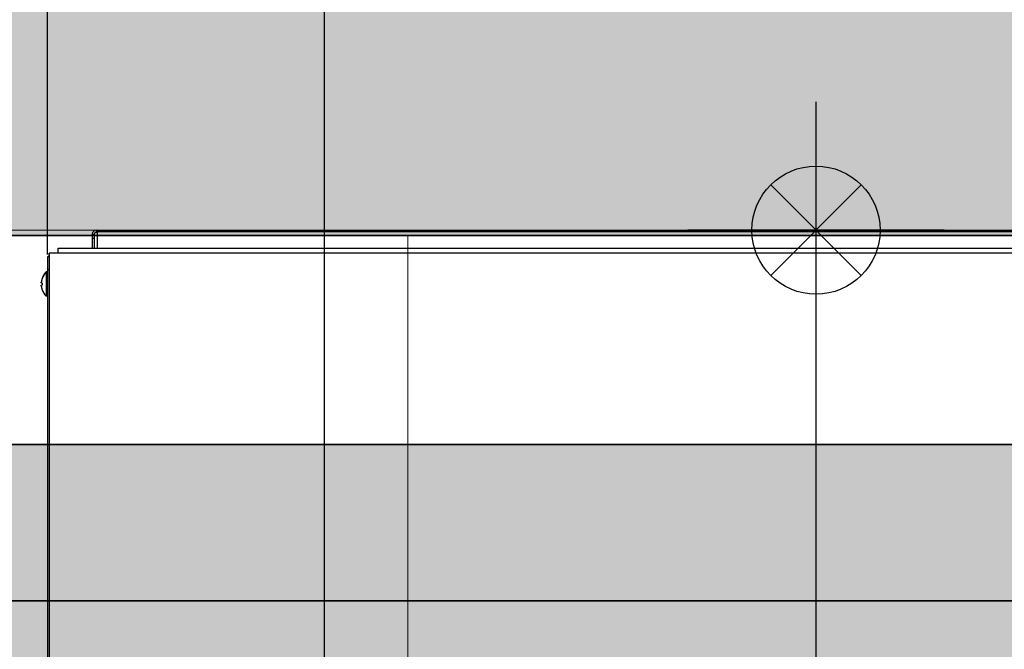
# Model space of a CAD drawing. Extents: x -459 to 541, y -543 to 550.
# Tile 416 of 577: x 65.86 to 73.55, y 383.75 to 388.66. Entities that reach past the tile are written whole.
import ezdxf
from ezdxf.lldxf.tags import DXFTag

# ---------------------------------------------------------------- set-up
doc = ezdxf.new("R2010")
doc.units = 0
doc.layers.get('0').update_dxf_attribs({"lineweight": 35})
doc.layers.get('DEFPOINTS').update_dxf_attribs({"lineweight": 25})
doc.layers.add('0-Shading', color=7, linetype='Continuous', lineweight=35)
doc.layers.add('5_UG-BESTAND', color=7, linetype='Continuous', lineweight=25)
for name, color, linetype, lineweight, true_color in [('ARRANGE', 1, 'Continuous', 25, 0xff0000), ('Ausgeblendet', 3, 'Continuous', 35, 0x00ff00), ('BASIS', 6, 'Center', 25, 0xff00ff), ('DETAIL', 5, 'Continuous', 25, 0x0000ff), ('H_Ruecklauf', 5, 'Continuous', 35, 0x0000ff), ('OUTLINE', 3, 'Continuous', 25, 0x00ff00), ('SERVICESPACE', 2, 'PHANTOM', 18, 0xffff00), ('SIZE_mm', 30, 'Continuous', 25, 0xff7f00), ('X_Schnittangaben', 7, 'Continuous', 25, 0xc0c0c0)]:
    doc.layers.add(name, color=color, linetype=linetype, lineweight=lineweight, true_color=true_color)
tags = doc.linetypes.add('Center', pattern=[1.5, 0.45, -0.5, 0.05, -0.5]).pattern_tags.tags
tags[10:11] = [DXFTag(74, 4), DXFTag(75, 0), DXFTag(340, '0'), DXFTag(46, 1.0), DXFTag(50, 0.0), DXFTag(44, 0.0), DXFTag(45, 0.0)]
tags[8:9] = [DXFTag(74, 4), DXFTag(75, 0), DXFTag(340, '0'), DXFTag(46, 1.0), DXFTag(50, 0.0), DXFTag(44, 0.0), DXFTag(45, 0.0)]
tags[6:7] = [DXFTag(74, 4), DXFTag(75, 0), DXFTag(340, '0'), DXFTag(46, 1.0), DXFTag(50, 0.0), DXFTag(44, 0.0), DXFTag(45, 0.0)]
tags[4:5] = [DXFTag(74, 4), DXFTag(75, 0), DXFTag(340, '0'), DXFTag(46, 1.0), DXFTag(50, 0.0), DXFTag(44, 0.0), DXFTag(45, 0.0)]
tags = doc.linetypes.add('PHANTOM', pattern=[2.5, 1.25, -0.25, 0.25, -0.25, 0.25, -0.25]).pattern_tags.tags
tags[14:15] = [DXFTag(74, 4), DXFTag(75, 0), DXFTag(340, '0'), DXFTag(46, 1.0), DXFTag(50, 0.0), DXFTag(44, 0.0), DXFTag(45, 0.0)]
tags[12:13] = [DXFTag(74, 4), DXFTag(75, 0), DXFTag(340, '0'), DXFTag(46, 1.0), DXFTag(50, 0.0), DXFTag(44, 0.0), DXFTag(45, 0.0)]
tags[10:11] = [DXFTag(74, 4), DXFTag(75, 0), DXFTag(340, '0'), DXFTag(46, 1.0), DXFTag(50, 0.0), DXFTag(44, 0.0), DXFTag(45, 0.0)]
tags[8:9] = [DXFTag(74, 4), DXFTag(75, 0), DXFTag(340, '0'), DXFTag(46, 1.0), DXFTag(50, 0.0), DXFTag(44, 0.0), DXFTag(45, 0.0)]
tags[6:7] = [DXFTag(74, 4), DXFTag(75, 0), DXFTag(340, '0'), DXFTag(46, 1.0), DXFTag(50, 0.0), DXFTag(44, 0.0), DXFTag(45, 0.0)]
tags[4:5] = [DXFTag(74, 4), DXFTag(75, 0), DXFTag(340, '0'), DXFTag(46, 1.0), DXFTag(50, 0.0), DXFTag(44, 0.0), DXFTag(45, 0.0)]
tags = doc.linetypes.add('STRICHPUNKT2', pattern=[12.7, 6.35, -3.175, 0, -3.175]).pattern_tags.tags
tags[10:11] = [DXFTag(74, 4), DXFTag(75, 0), DXFTag(340, '0'), DXFTag(46, 0.0), DXFTag(50, 0.0), DXFTag(44, 0.0), DXFTag(45, 0.0)]
tags[8:9] = [DXFTag(74, 4), DXFTag(75, 0), DXFTag(340, '0'), DXFTag(46, 0.0), DXFTag(50, 0.0), DXFTag(44, 0.0), DXFTag(45, 0.0)]
tags[6:7] = [DXFTag(74, 4), DXFTag(75, 0), DXFTag(340, '0'), DXFTag(46, 0.0), DXFTag(50, 0.0), DXFTag(44, 0.0), DXFTag(45, 0.0)]
tags[4:5] = [DXFTag(74, 4), DXFTag(75, 0), DXFTag(340, '0'), DXFTag(46, 0.0), DXFTag(50, 0.0), DXFTag(44, 0.0), DXFTag(45, 0.0)]
tags = doc.linetypes.add('STRICHPUNKT2_S5', pattern=[0.01, 0.008, -0.001, 0, -0.001]).pattern_tags.tags
tags[10:11] = [DXFTag(74, 4), DXFTag(75, 0), DXFTag(340, '0'), DXFTag(46, 1.0), DXFTag(50, 0.0), DXFTag(44, 0.0), DXFTag(45, 0.0)]
tags[8:9] = [DXFTag(74, 4), DXFTag(75, 0), DXFTag(340, '0'), DXFTag(46, 1.0), DXFTag(50, 0.0), DXFTag(44, 0.0), DXFTag(45, 0.0)]
tags[6:7] = [DXFTag(74, 4), DXFTag(75, 0), DXFTag(340, '0'), DXFTag(46, 1.0), DXFTag(50, 0.0), DXFTag(44, 0.0), DXFTag(45, 0.0)]
tags[4:5] = [DXFTag(74, 4), DXFTag(75, 0), DXFTag(340, '0'), DXFTag(46, 1.0), DXFTag(50, 0.0), DXFTag(44, 0.0), DXFTag(45, 0.0)]

# ---------------------------------------------------------------- blocks, each defined once
blk = doc.blocks.new('Shading-A07ALAKV1N', base_point=(152.5692, 260.2956))
at = {"layer": '0-Shading', "color": 174, "true_color": 0x000090}
blk.add_solid([(81.0902, 385.3474), (61.4599, 385.3474), (81.2121, 385.3058), (61.4599, 385.3058)], dxfattribs=at)
at = {"layer": '0-Shading', "color": 174, "true_color": 0x0000b0}
blk.add_solid([(81.2121, 385.3058), (61.4599, 385.3058), (81.434, 385.1839), (61.4599, 385.1839)], dxfattribs=at)
at = {"layer": '0-Shading', "color": 172, "true_color": 0x0000cd}
blk.add_solid([(81.434, 385.1839), (61.4599, 385.1839), (81.7408, 384.99), (61.4599, 384.99)], dxfattribs=at)
at = {"layer": '0-Shading', "color": 172, "true_color": 0x0000e4}
blk.add_solid([(81.7408, 384.99), (61.4599, 384.99), (82.1117, 384.7373), (61.4599, 384.7373)], dxfattribs=at)
at = {"layer": '0-Shading', "color": 5, "true_color": 0x0000f5}
for points in [[(82.1117, 384.7373), (61.4599, 384.7373), (82.5213, 384.4431), (61.4599, 384.4431)], [(83.7016, 383.5173), (83.3443, 383.8116), (61.4599, 383.6858), (61.4599, 383.8116)]]:
    blk.add_solid(points, dxfattribs=at)
at = {"layer": '0-Shading', "color": 5, "true_color": 0x0000fd}
for points in [[(82.5213, 384.4431), (61.4599, 384.4431), (82.9417, 384.1273), (61.4599, 384.1273)], [(82.9417, 384.1273), (61.4599, 384.1273), (83.3443, 383.8116), (61.4599, 383.8116)]]:
    blk.add_solid(points, dxfattribs=at)
blk = doc.blocks.new('Schnitt-A07ALAQV1N', base_point=(-235.1703, 202.9979))
at = {"color": 0, "linetype": 'ByBlock', "lineweight": -2, "ltscale": 0.25}
blk.add_line((68.2409, 361.625), (68.2409, 409.4695), dxfattribs=at)
blk = doc.blocks.new('Referenz-A07ALAR41N', base_point=(-170.8075, 0))
at = {"layer": '5_UG-BESTAND', "color": 0, "lineweight": 35}
blk.add_line((22.4885, 386.9769), (92.4468, 386.9769), dxfattribs=at)
at = {"layer": '5_UG-BESTAND', "color": 0, "linetype": 'STRICHPUNKT2_S5', "lineweight": 13, "ltscale": 0.13}
blk.add_line((68.8925, 323.748), (68.8925, 386.9769), dxfattribs=at)
at = {"layer": 'Ausgeblendet', "color": 0, "linetype": 'Continuous', "lineweight": 13, "ltscale": 0.13}
for points in [[(24.684, 386.9769), (24.684, 396.9546), (92.4468, 386.9769)], [(92.4468, 386.9769), (24.684, 396.9546), (92.4468, 396.9546)]]:
    blk.add_solid(points, dxfattribs=at)
blk = doc.blocks.new('Spline-A07ALB6K1N', base_point=(66.031, 386.6102))
at = {"color": 0, "linetype": 'ByBlock', "lineweight": -2, "ltscale": 0.25}
for p, q in [((66.031, 386.6111), (66.0311, 386.6116)), ((66.031, 386.6106), (66.031, 386.6111)), ((66.031, 386.6102), (66.031, 386.6106)), ((66.0311, 386.6125), (66.0312, 386.613)), ((66.0311, 386.612), (66.0311, 386.6125)), ((66.0311, 386.6116), (66.0311, 386.612))]:
    blk.add_line(p, q, dxfattribs=at)
blk = doc.blocks.new('Kreis-A07ALB6M1N', base_point=(66.0349, 386.5913))
at = {"color": 0, "linetype": 'ByBlock', "lineweight": -2, "ltscale": 0.25}
blk.add_ellipse((66.0458, 386.542), major_axis=(-0.0096, 0.0496), ratio=1, start_param=0, end_param=0.023579, dxfattribs=at)
blk = doc.blocks.new('Spline-A07ALB6S1N', base_point=(66.031, 386.5808))
at = {"color": 0, "linetype": 'ByBlock', "lineweight": -2, "ltscale": 0.25}
for p, q in [((66.031, 386.5868), (66.0311, 386.5872)), ((66.031, 386.5863), (66.031, 386.5868)), ((66.031, 386.5859), (66.031, 386.5863)), ((66.031, 386.5854), (66.031, 386.5859)), ((66.0311, 386.5847), (66.031, 386.5854)), ((66.0311, 386.5872), (66.0312, 386.5876)), ((66.0311, 386.5839), (66.0311, 386.5847)), ((66.0311, 386.5831), (66.0311, 386.5839)), ((66.0312, 386.5823), (66.0311, 386.5831)), ((66.0312, 386.5876), (66.0313, 386.5881)), ((66.0313, 386.5816), (66.0312, 386.5823)), ((66.0313, 386.5808), (66.0313, 386.5816))]:
    blk.add_line(p, q, dxfattribs=at)
blk = doc.blocks.new('Kreis-A07ALB781N', base_point=(66.0313, 386.6169))
at = {"color": 0, "linetype": 'ByBlock', "lineweight": -2, "ltscale": 0.25}
blk.add_ellipse((66.0956, 386.6096), major_axis=(-0.0641, 0.0091), ratio=1, start_param=0, end_param=0.028186, dxfattribs=at)
blk = doc.blocks.new('Kreis-A07ALB7E1N', base_point=(66.0316, 386.6167))
at = {"color": 0, "linetype": 'ByBlock', "lineweight": -2, "ltscale": 0.25}
blk.add_ellipse((66.16, 386.5984), major_axis=(-0.1271, 0.0259), ratio=1, start_param=0, end_param=0.060046, dxfattribs=at)
blk = doc.blocks.new('Spline-A07ALB7K1N', base_point=(66.0312, 386.6129))
at = {"color": 0, "linetype": 'ByBlock', "lineweight": -2, "ltscale": 0.25}
for p, q in [((66.0312, 386.6136), (66.0313, 386.6142)), ((66.0312, 386.613), (66.0312, 386.6136)), ((66.0313, 386.6148), (66.0314, 386.6154)), ((66.0313, 386.6142), (66.0313, 386.6148)), ((66.0314, 386.6154), (66.0315, 386.616)), ((66.0315, 386.616), (66.0316, 386.6167))]:
    blk.add_line(p, q, dxfattribs=at)
blk = doc.blocks.new('Kreis-A07ALB821N', base_point=(66.0343, 386.6324))
at = {"color": 0, "linetype": 'ByBlock', "lineweight": -2, "ltscale": 0.25}
blk.add_ellipse((66.1599, 386.6004), major_axis=(-0.1251, 0.034), ratio=1, start_param=0, end_param=0.016213, dxfattribs=at)
blk = doc.blocks.new('Kreis-A07ALB8A1N', base_point=(66.033, 386.5667))
at = {"color": 0, "linetype": 'ByBlock', "lineweight": -2, "ltscale": 0.25}
blk.add_ellipse((66.1599, 386.5972), major_axis=(-0.1269, -0.0264), ratio=1, start_param=0, end_param=0.032019, dxfattribs=at)
blk = doc.blocks.new('Spline-A07ALB8E1N', base_point=(66.0316, 386.6058))
at = {"color": 0, "linetype": 'ByBlock', "lineweight": -2, "ltscale": 0.25}
for p, q in [((66.0322, 386.607), (66.0316, 386.6073)), ((66.0329, 386.6068), (66.0322, 386.607)), ((66.0335, 386.6066), (66.0329, 386.6068)), ((66.0342, 386.6065), (66.0335, 386.6066)), ((66.0348, 386.6063), (66.0342, 386.6065)), ((66.0355, 386.6062), (66.0348, 386.6063)), ((66.0358, 386.6061), (66.0355, 386.6062)), ((66.0361, 386.606), (66.0358, 386.6061)), ((66.0365, 386.606), (66.0361, 386.606)), ((66.0368, 386.6059), (66.0365, 386.606)), ((66.0371, 386.6059), (66.0368, 386.6059)), ((66.0374, 386.6058), (66.0371, 386.6059))]:
    blk.add_line(p, q, dxfattribs=at)
blk = doc.blocks.new('Kreis-A07ALB8W1N', base_point=(66.0343, 386.6304))
at = {"color": 0, "linetype": 'ByBlock', "lineweight": -2, "ltscale": 0.25}
blk.add_ellipse((66.1599, 386.5984), major_axis=(-0.1251, 0.034), ratio=1, start_param=0, end_param=0.016213, dxfattribs=at)
blk = doc.blocks.new('DWGOBJEKT-A07ALB8Y1N', base_point=(65.9798, 386.8099))
at = {"color": 0, "linetype": 'ByBlock', "lineweight": -2, "ltscale": 0.25}
blk.add_line((66.0799, 386.8299), (66.0799, 391.2207), dxfattribs=at)
at = {"layer": 'DEFPOINTS', "linetype": 'ByBlock', "lineweight": -2, "ltscale": 0.25}
blk.add_line((66.0799, 386.8099), (66.0799, 386.8099), dxfattribs=at)
blk = doc.blocks.new('Kreis-A07ALB941N', base_point=(66.031, 386.6097))
at = {"color": 0, "linetype": 'ByBlock', "lineweight": -2, "ltscale": 0.25}
blk.add_ellipse((66.052, 386.6102), major_axis=(-0.021, 0), ratio=1, start_param=0, end_param=0.021646, dxfattribs=at)
blk = doc.blocks.new('Spline-A07ALB9G1N', base_point=(66.0322, 386.5886))
at = {"color": 0, "linetype": 'ByBlock', "lineweight": -2, "ltscale": 0.25}
for p, q in [((66.0328, 386.5888), (66.0322, 386.5886)), ((66.0334, 386.589), (66.0328, 386.5888)), ((66.034, 386.5891), (66.0334, 386.589)), ((66.0346, 386.5893), (66.034, 386.5891)), ((66.0352, 386.5894), (66.0346, 386.5893)), ((66.0358, 386.5895), (66.0352, 386.5894)), ((66.0361, 386.5896), (66.0358, 386.5895)), ((66.0363, 386.5896), (66.0361, 386.5896)), ((66.0366, 386.5897), (66.0363, 386.5896)), ((66.0369, 386.5897), (66.0366, 386.5897)), ((66.0371, 386.5898), (66.0369, 386.5897)), ((66.0374, 386.5898), (66.0371, 386.5898))]:
    blk.add_line(p, q, dxfattribs=at)
blk = doc.blocks.new('Kreis-A07ALB9K1N', base_point=(66.0368, 386.641))
at = {"color": 0, "linetype": 'ByBlock', "lineweight": -2, "ltscale": 0.25}
blk.add_ellipse((66.1599, 386.6005), major_axis=(-0.1225, 0.0424), ratio=1, start_param=0, end_param=0.014682, dxfattribs=at)
blk = doc.blocks.new('Kreis-A07ALB9O1N', base_point=(66.0348, 386.6344))
at = {"color": 0, "linetype": 'ByBlock', "lineweight": -2, "ltscale": 0.25}
blk.add_ellipse((66.16, 386.6004), major_axis=(-0.124, 0.0382), ratio=1, start_param=0, end_param=0.033386, dxfattribs=at)
blk = doc.blocks.new('Kreis-A07ALBAI1N', base_point=(66.0338, 386.6303))
at = {"color": 0, "linetype": 'ByBlock', "lineweight": -2, "ltscale": 0.25}
blk.add_ellipse((66.1599, 386.6004), major_axis=(-0.1256, 0.0319), ratio=1, start_param=0, end_param=0.016279, dxfattribs=at)
blk = doc.blocks.new('Kreis hochgezogen-A07ALBB41N', base_point=(71.5797, 386.5191))
at = {"color": 0, "linetype": 'ByBlock', "lineweight": -2, "ltscale": 0.25}
blk.add_circle((72.0799, 387.0193), 0.5002, dxfattribs=at)
blk = doc.blocks.new('Kreis-A07ALBBG1N', base_point=(66.0329, 386.6243))
at = {"color": 0, "linetype": 'ByBlock', "lineweight": -2, "ltscale": 0.25}
blk.add_ellipse((66.1597, 386.5985), major_axis=(-0.1264, 0.0275), ratio=1, start_param=0, end_param=0.013486, dxfattribs=at)
blk = doc.blocks.new('Kreis-A07ALBBK1N', base_point=(66.0371, 386.6408))
at = {"color": 0, "linetype": 'ByBlock', "lineweight": -2, "ltscale": 0.25}
blk.add_ellipse((66.1603, 386.5978), major_axis=(-0.0905, 0.094), ratio=1, start_param=0, end_param=0.468732, dxfattribs=at)
blk = doc.blocks.new('Kreis-A07ALBBU1N', base_point=(66.0316, 386.6187))
at = {"color": 0, "linetype": 'ByBlock', "lineweight": -2, "ltscale": 0.25}
blk.add_ellipse((66.16, 386.6004), major_axis=(-0.1271, 0.0259), ratio=1, start_param=0, end_param=0.060046, dxfattribs=at)
blk = doc.blocks.new('Kreis-A07ALBCI1N', base_point=(66.0361, 386.5916))
at = {"color": 0, "linetype": 'ByBlock', "lineweight": -2, "ltscale": 0.25}
blk.add_ellipse((66.049, 386.5256), major_axis=(-0.0117, 0.0662), ratio=1, start_param=0, end_param=0.017822, dxfattribs=at)
blk = doc.blocks.new('Kreis-A07ALBCW1N', base_point=(66.0313, 386.5789))
at = {"color": 0, "linetype": 'ByBlock', "lineweight": -2, "ltscale": 0.25}
blk.add_ellipse((66.0955, 386.588), major_axis=(-0.0642, -0.0072), ratio=1, start_param=0, end_param=0.028889, dxfattribs=at)
blk = doc.blocks.new('Kreis-A07ALBDI1N', base_point=(66.0339, 386.5911))
at = {"color": 0, "linetype": 'ByBlock', "lineweight": -2, "ltscale": 0.25}
blk.add_ellipse((66.0427, 386.5559), major_axis=(-0.0077, 0.0354), ratio=1, start_param=0, end_param=0.029458, dxfattribs=at)
blk = doc.blocks.new('Kreis-A07ALBDU1N', base_point=(66.0348, 386.6324))
at = {"color": 0, "linetype": 'ByBlock', "lineweight": -2, "ltscale": 0.25}
blk.add_ellipse((66.16, 386.5984), major_axis=(-0.1226, 0.0424), ratio=1, start_param=0, end_param=0.067949, dxfattribs=at)
blk = doc.blocks.new('Kreis-A07ALBDY1N', base_point=(66.428, 386.9872))
at = {"color": 0, "linetype": 'ByBlock', "lineweight": -2, "ltscale": 0.25}
blk.add_ellipse((66.46, 386.9873), major_axis=(0, 0.032), ratio=1, start_param=0, end_param=1.570796, dxfattribs=at)
blk = doc.blocks.new('Kreis-A07ALBE21N', base_point=(66.0338, 386.6283))
at = {"color": 0, "linetype": 'ByBlock', "lineweight": -2, "ltscale": 0.25}
blk.add_ellipse((66.1599, 386.5984), major_axis=(-0.1256, 0.0319), ratio=1, start_param=0, end_param=0.016279, dxfattribs=at)
blk = doc.blocks.new('Kreis-A07ALBEC1N', base_point=(66.0333, 386.626))
at = {"color": 0, "linetype": 'ByBlock', "lineweight": -2, "ltscale": 0.25}
blk.add_ellipse((66.1598, 386.5985), major_axis=(-0.126, 0.0298), ratio=1, start_param=0, end_param=0.018082, dxfattribs=at)
blk = doc.blocks.new('Kreis-A07ALBF21N', base_point=(66.444, 386.9872))
at = {"color": 0, "linetype": 'ByBlock', "lineweight": -2, "ltscale": 0.25}
blk.add_ellipse((66.46, 386.9873), major_axis=(0, 0.016), ratio=1, start_param=0, end_param=1.570796, dxfattribs=at)
blk = doc.blocks.new('Kreis-A07ALBF81N', base_point=(66.0316, 386.5749))
at = {"color": 0, "linetype": 'ByBlock', "lineweight": -2, "ltscale": 0.25}
blk.add_ellipse((66.1599, 386.5972), major_axis=(-0.1283, -0.0182), ratio=1, start_param=0, end_param=0.032034, dxfattribs=at)
blk = doc.blocks.new('Spline-A07ALBFA1N', base_point=(66.0313, 386.6073))
at = {"color": 0, "linetype": 'ByBlock', "lineweight": -2, "ltscale": 0.25}
for p, q in [((66.0314, 386.6075), (66.0313, 386.6076)), ((66.0314, 386.6074), (66.0314, 386.6075)), ((66.0314, 386.6075), (66.0314, 386.6075)), ((66.0314, 386.6075), (66.0314, 386.6075)), ((66.0315, 386.6074), (66.0314, 386.6074)), ((66.0314, 386.6074), (66.0314, 386.6074)), ((66.0314, 386.6074), (66.0314, 386.6074)), ((66.0315, 386.6073), (66.0315, 386.6074)), ((66.0316, 386.6073), (66.0315, 386.6073)), ((66.0315, 386.6073), (66.0315, 386.6073)), ((66.0315, 386.6073), (66.0315, 386.6073)), ((66.0315, 386.6073), (66.0315, 386.6073))]:
    blk.add_line(p, q, dxfattribs=at)
blk = doc.blocks.new('Kreis-A07ALBFC1N', base_point=(66.428, 386.9872))
at = {"color": 0, "linetype": 'ByBlock', "lineweight": -2, "ltscale": 0.25}
blk.add_ellipse((66.46, 386.9873), major_axis=(0, 0.032), ratio=1, start_param=0, end_param=1.570796, dxfattribs=at)
blk = doc.blocks.new('Kreis-A07ALBFS1N', base_point=(66.0311, 386.6086))
at = {"color": 0, "linetype": 'ByBlock', "lineweight": -2, "ltscale": 0.25}
blk.add_ellipse((66.0414, 386.6097), major_axis=(-0.0104, -0.0007), ratio=1, start_param=0, end_param=0.038075, dxfattribs=at)
blk = doc.blocks.new('Kreis-A07ALBG41N', base_point=(66.0371, 386.6428))
at = {"color": 0, "linetype": 'ByBlock', "lineweight": -2, "ltscale": 0.25}
blk.add_ellipse((66.1603, 386.5998), major_axis=(-0.0905, 0.094), ratio=1, start_param=0, end_param=0.468732, dxfattribs=at)
blk = doc.blocks.new('Kreis-A07ALBGO1N', base_point=(66.0371, 386.5038))
at = {"color": 0, "linetype": 'ByBlock', "lineweight": -2, "ltscale": 0.25}
blk.add_ellipse((66.1603, 386.5978), major_axis=(-0.1232, -0.043), ratio=1, start_param=0, end_param=0.468732, dxfattribs=at)
blk = doc.blocks.new('Spline-A07ALBHA1N', base_point=(66.0322, 386.5906))
at = {"color": 0, "linetype": 'ByBlock', "lineweight": -2, "ltscale": 0.25}
for p, q in [((66.0325, 386.5907), (66.0322, 386.5906)), ((66.0328, 386.5908), (66.0325, 386.5907)), ((66.0331, 386.5909), (66.0328, 386.5908)), ((66.0333, 386.5909), (66.0331, 386.5909)), ((66.0336, 386.591), (66.0333, 386.5909)), ((66.0339, 386.5911), (66.0336, 386.591))]:
    blk.add_line(p, q, dxfattribs=at)
blk = doc.blocks.new('Kreis-A07ALBI61N', base_point=(66.036, 386.6385))
at = {"color": 0, "linetype": 'ByBlock', "lineweight": -2, "ltscale": 0.25}
blk.add_ellipse((66.16, 386.6004), major_axis=(-0.1232, 0.0406), ratio=1, start_param=0, end_param=0.019898, dxfattribs=at)
blk = doc.blocks.new('Kreis-A07ALBIA1N', base_point=(66.0361, 386.5548))
at = {"color": 0, "linetype": 'ByBlock', "lineweight": -2, "ltscale": 0.25}
blk.add_ellipse((66.1599, 386.5972), major_axis=(-0.1238, -0.0384), ratio=1, start_param=0, end_param=0.032025, dxfattribs=at)
blk = doc.blocks.new('Kreis-A07ALBIM1N', base_point=(66.0349, 386.5587))
at = {"color": 0, "linetype": 'ByBlock', "lineweight": -2, "ltscale": 0.25}
blk.add_ellipse((66.16, 386.5972), major_axis=(-0.125, -0.0345), ratio=1, start_param=0, end_param=0.031989, dxfattribs=at)
blk = doc.blocks.new('Spline-A07ALBJ01N', base_point=(66.031, 386.5863))
at = {"color": 0, "linetype": 'ByBlock', "lineweight": -2, "ltscale": 0.25}
for p, q in [((66.031, 386.5879), (66.0311, 386.5883)), ((66.031, 386.5875), (66.031, 386.5879)), ((66.031, 386.5871), (66.031, 386.5875)), ((66.031, 386.5867), (66.031, 386.5871)), ((66.0311, 386.5863), (66.031, 386.5867)), ((66.0311, 386.5894), (66.0312, 386.5896)), ((66.0311, 386.5892), (66.0311, 386.5894)), ((66.0311, 386.5889), (66.0311, 386.5892)), ((66.0311, 386.5887), (66.0311, 386.5889)), ((66.0311, 386.5883), (66.0311, 386.5887)), ((66.0312, 386.5896), (66.0313, 386.5899)), ((66.0313, 386.5899), (66.0313, 386.5901))]:
    blk.add_line(p, q, dxfattribs=at)
blk = doc.blocks.new('Kreis-A07ALBJ61N', base_point=(66.0322, 386.5708))
at = {"color": 0, "linetype": 'ByBlock', "lineweight": -2, "ltscale": 0.25}
blk.add_ellipse((66.1599, 386.5972), major_axis=(-0.1277, -0.0223), ratio=1, start_param=0, end_param=0.031994, dxfattribs=at)
blk = doc.blocks.new('Kreis-A07ALBJW1N', base_point=(66.0339, 386.5627))
at = {"color": 0, "linetype": 'ByBlock', "lineweight": -2, "ltscale": 0.25}
blk.add_ellipse((66.1599, 386.5972), major_axis=(-0.126, -0.0304), ratio=1, start_param=0, end_param=0.032017, dxfattribs=at)
blk = doc.blocks.new('Kreis-A07ALBKU1N', base_point=(66.0329, 386.6263))
at = {"color": 0, "linetype": 'ByBlock', "lineweight": -2, "ltscale": 0.25}
blk.add_ellipse((66.1597, 386.6005), major_axis=(-0.1264, 0.0275), ratio=1, start_param=0, end_param=0.013486, dxfattribs=at)
blk = doc.blocks.new('Kreis-A07ALBKW1N', base_point=(66.0333, 386.628))
at = {"color": 0, "linetype": 'ByBlock', "lineweight": -2, "ltscale": 0.25}
blk.add_ellipse((66.1598, 386.6005), major_axis=(-0.126, 0.0298), ratio=1, start_param=0, end_param=0.018082, dxfattribs=at)
blk = doc.blocks.new('Spline-A07ALBL21N', base_point=(66.0313, 386.5881))
at = {"color": 0, "linetype": 'ByBlock', "lineweight": -2, "ltscale": 0.25}
for p, q in [((66.0313, 386.5881), (66.0314, 386.5881)), ((66.0314, 386.5882), (66.0315, 386.5883)), ((66.0314, 386.5881), (66.0314, 386.5882)), ((66.0314, 386.5882), (66.0314, 386.5882)), ((66.0314, 386.5882), (66.0314, 386.5882)), ((66.0314, 386.5882), (66.0314, 386.5882)), ((66.0314, 386.5881), (66.0314, 386.5881)), ((66.0315, 386.5883), (66.0315, 386.5883)), ((66.0315, 386.5883), (66.0315, 386.5883)), ((66.0315, 386.5883), (66.0315, 386.5883)), ((66.0315, 386.5883), (66.0315, 386.5883)), ((66.0315, 386.5883), (66.0316, 386.5883))]:
    blk.add_line(p, q, dxfattribs=at)
blk = doc.blocks.new('Spline-A07ALBL81N', base_point=(66.0313, 386.5901))
at = {"color": 0, "linetype": 'ByBlock', "lineweight": -2, "ltscale": 0.25}
for p, q in [((66.0313, 386.5901), (66.0314, 386.5901)), ((66.0314, 386.5902), (66.0315, 386.5903)), ((66.0314, 386.5901), (66.0314, 386.5902)), ((66.0314, 386.5902), (66.0314, 386.5902)), ((66.0314, 386.5902), (66.0314, 386.5902)), ((66.0314, 386.5901), (66.0314, 386.5901)), ((66.0315, 386.5903), (66.0315, 386.5903)), ((66.0315, 386.5903), (66.0315, 386.5903)), ((66.0315, 386.5903), (66.0315, 386.5903)), ((66.0315, 386.5903), (66.0315, 386.5903)), ((66.0315, 386.5903), (66.0315, 386.5903)), ((66.0315, 386.5903), (66.0316, 386.5903))]:
    blk.add_line(p, q, dxfattribs=at)
blk = doc.blocks.new('Kreis-A07ALBLM1N', base_point=(66.0371, 386.5898))
at = {"color": 0, "linetype": 'ByBlock', "lineweight": -2, "ltscale": 0.25}
blk.add_ellipse((66.1603, 386.5978), major_axis=(-0.1229, 0.008), ratio=1, start_param=0, end_param=0.130005, dxfattribs=at)
blk = doc.blocks.new('Rohr - 1703-A07ALBMW1N', base_point=(59.63, 333.5852))
at = {"color": 0, "linetype": 'ByBlock', "lineweight": -2, "ltscale": 0.35}
blk.add_line((62.1871, 384.1273), (89.4695, 384.1273), dxfattribs=at)
blk = doc.blocks.new('Geometrie-A07ALC2E1N', base_point=(-101.2514, 241.343))
at = {"layer": 'H_Ruecklauf', "lineweight": -2}
blk.add_line((87.6395, 385.3473), (61.46, 385.3473), dxfattribs=at)

msp = doc.modelspace()

# ---------------------------------------------------------------- linework, layer by layer
at = {"layer": 'ARRANGE', "ltscale": 0.25}
for p, q in [((71.7262, 386.6656), (72.4335, 387.3729)), ((72.4335, 387.3729), (71.7262, 386.6656)), ((71.7262, 387.3729), (72.4335, 386.6656)), ((72.4335, 386.6656), (71.7262, 387.3729)), ((71.7262, 387.3729), (71.7262, 387.3729)), ((72.4335, 387.3729), (72.4335, 387.3729)), ((71.7262, 386.6656), (71.7262, 386.6656)), ((72.4335, 386.6656), (72.4335, 386.6656))]:
    msp.add_line(p, q, dxfattribs=at)
at = {"layer": 'BASIS', "ltscale": 0.25}
for p, q in [((72.0799, 388.0196), (72.0799, 379.0166)), ((73.0802, 387.0193), (71.0795, 387.0193))]:
    msp.add_line(p, q, dxfattribs=at)
at = {"layer": 'DETAIL', "ltscale": 0.25}
for p, q in [((66.428, 386.9873), (66.428, 386.8799)), ((66.428, 386.9873), (66.444, 386.9873)), ((66.444, 386.9552), (66.428, 386.9552)), ((66.444, 386.9873), (66.444, 386.8799)), ((66.46, 387.0193), (66.46, 387.0033)), ((66.46, 387.0193), (77.4997, 387.0193)), ((66.46, 387.0033), (66.468, 387.0033)), ((66.468, 387.0193), (66.468, 386.8799)), ((66.468, 387.0099), (77.4917, 387.0099)), ((66.1619, 386.8399), (66.1619, 386.8799)), ((66.1619, 386.8799), (78.0659, 386.8799)), ((66.0799, 386.8099), (66.0799, 380.1957)), ((66.0919, 386.8099), (66.0799, 386.8099)), ((78.0659, 386.8399), (66.0919, 386.8399)), ((66.0919, 386.8399), (66.0919, 380.6078)), ((66.0374, 386.6428), (66.0371, 386.6428)), ((66.0374, 386.6408), (66.0371, 386.6408)), ((66.0799, 386.6938), (66.0699, 386.6938)), ((66.0699, 386.6938), (66.0699, 386.5038)), ((66.0799, 386.6918), (66.0699, 386.6918)), ((66.0919, 386.7098), (66.0799, 386.7098)), ((66.0311, 386.609), (66.031, 386.6097)), ((66.0312, 386.6081), (66.0311, 386.6086)), ((66.0313, 386.6077), (66.0312, 386.6081)), ((66.0313, 386.6076), (66.0313, 386.6077)), ((66.0322, 386.5906), (66.0316, 386.5903)), ((66.0322, 386.5886), (66.0316, 386.5883)), ((66.0374, 386.5548), (66.0371, 386.5548)), ((66.0799, 386.5038), (66.0699, 386.5038))]:
    msp.add_line(p, q, dxfattribs=at)
at = {"layer": 'OUTLINE', "ltscale": 0.25}
for p, q in [((66.428, 386.9873), (66.428, 386.8799)), ((66.46, 387.0193), (77.4997, 387.0193)), ((66.1619, 386.8799), (66.428, 386.8799)), ((66.1619, 386.8399), (66.1619, 386.8799)), ((66.0799, 386.8099), (66.0799, 380.1957)), ((66.0919, 386.8099), (66.0799, 386.8099)), ((66.1619, 386.8399), (66.0919, 386.8399)), ((66.0919, 386.8399), (66.0919, 386.8099)), ((66.0919, 386.8099), (66.0919, 386.8399)), ((66.0919, 386.8399), (66.0919, 386.8399)), ((66.0919, 386.8099), (66.0919, 386.8099))]:
    msp.add_line(p, q, dxfattribs=at)
at = {"layer": 'SERVICESPACE', "ltscale": 0.18}
msp.add_line((63.0769, 387.0193), (81.0829, 387.0193), dxfattribs=at)

# ---------------------------------------------------------------- block references
at = {"color": 251, "lineweight": 25, "ltscale": 0.25, "true_color": 0x585858}
msp.add_blockref('Referenz-A07ALAR41N', (-170.8075, 0), dxfattribs=at)
msp.add_blockref('Shading-A07ALAKV1N', (152.5692, 260.2956))
at = {"linetype": 'Continuous', "ltscale": 0.35}
msp.add_blockref('Geometrie-A07ALC2E1N', (-101.2514, 241.343), dxfattribs=at)
at = {"layer": 'ARRANGE', "ltscale": 0.25}
msp.add_blockref('Kreis hochgezogen-A07ALBB41N', (71.5797, 386.5191), dxfattribs=at)
at = {"layer": 'DETAIL', "ltscale": 0.25}
for name, p in [('Kreis-A07ALBFC1N', (66.428, 386.9872)), ('Kreis-A07ALBF21N', (66.444, 386.9872)), ('Kreis-A07ALBDU1N', (66.0348, 386.6324)), ('Kreis-A07ALB9O1N', (66.0348, 386.6344)), ('Kreis-A07ALBI61N', (66.036, 386.6385)), ('Kreis-A07ALB9K1N', (66.0368, 386.641)), ('Kreis-A07ALBG41N', (66.0371, 386.6428)), ('Kreis-A07ALBBK1N', (66.0371, 386.6408)), ('Spline-A07ALB6K1N', (66.031, 386.6102)), ('Kreis-A07ALB941N', (66.031, 386.6097)), ('Spline-A07ALBJ01N', (66.031, 386.5863)), ('Spline-A07ALB6S1N', (66.031, 386.5808)), ('Kreis-A07ALBFS1N', (66.0311, 386.6086)), ('Spline-A07ALB7K1N', (66.0312, 386.6129)), ('Kreis-A07ALB781N', (66.0313, 386.6169)), ('Spline-A07ALBFA1N', (66.0313, 386.6073)), ('Spline-A07ALBL81N', (66.0313, 386.5901)), ('Spline-A07ALBL21N', (66.0313, 386.5881)), ('Kreis-A07ALBCW1N', (66.0313, 386.5789)), ('Kreis-A07ALBBU1N', (66.0316, 386.6187)), ('Kreis-A07ALB7E1N', (66.0316, 386.6167)), ('Spline-A07ALB8E1N', (66.0316, 386.6058)), ('Kreis-A07ALBF81N', (66.0316, 386.5749)), ('Spline-A07ALBHA1N', (66.0322, 386.5906)), ('Spline-A07ALB9G1N', (66.0322, 386.5886)), ('Kreis-A07ALBJ61N', (66.0322, 386.5708)), ('Kreis-A07ALBKU1N', (66.0329, 386.6263)), ('Kreis-A07ALBBG1N', (66.0329, 386.6243)), ('Kreis-A07ALB8A1N', (66.033, 386.5667)), ('Kreis-A07ALBKW1N', (66.0333, 386.628)), ('Kreis-A07ALBEC1N', (66.0333, 386.626)), ('Kreis-A07ALBAI1N', (66.0338, 386.6303)), ('Kreis-A07ALBE21N', (66.0338, 386.6283)), ('Kreis-A07ALBDI1N', (66.0339, 386.5911)), ('Kreis-A07ALBJW1N', (66.0339, 386.5627)), ('Kreis-A07ALB821N', (66.0343, 386.6324)), ('Kreis-A07ALB8W1N', (66.0343, 386.6304)), ('Kreis-A07ALB6M1N', (66.0349, 386.5913)), ('Kreis-A07ALBIM1N', (66.0349, 386.5587)), ('Kreis-A07ALBCI1N', (66.0361, 386.5916)), ('Kreis-A07ALBIA1N', (66.0361, 386.5548)), ('Kreis-A07ALBLM1N', (66.0371, 386.5898)), ('Kreis-A07ALBGO1N', (66.0371, 386.5038))]:
    msp.add_blockref(name, p, dxfattribs=at)
at = {"layer": 'H_Ruecklauf', "ltscale": 0.35}
msp.add_blockref('Rohr - 1703-A07ALBMW1N', (59.63, 333.5852), dxfattribs=at)
at = {"layer": 'OUTLINE', "ltscale": 0.25}
msp.add_blockref('Kreis-A07ALBDY1N', (66.428, 386.9872), dxfattribs=at)
at = {"layer": 'SIZE_mm', "ltscale": 0.25}
msp.add_blockref('DWGOBJEKT-A07ALB8Y1N', (65.9798, 386.8099), dxfattribs=at)
at = {"layer": 'X_Schnittangaben', "color": 1, "linetype": 'STRICHPUNKT2', "ltscale": 0.25, "true_color": 0xff0000}
msp.add_blockref('Schnitt-A07ALAQV1N', (-235.1703, 202.9979), dxfattribs=at)

doc.saveas('drawing.dxf')
